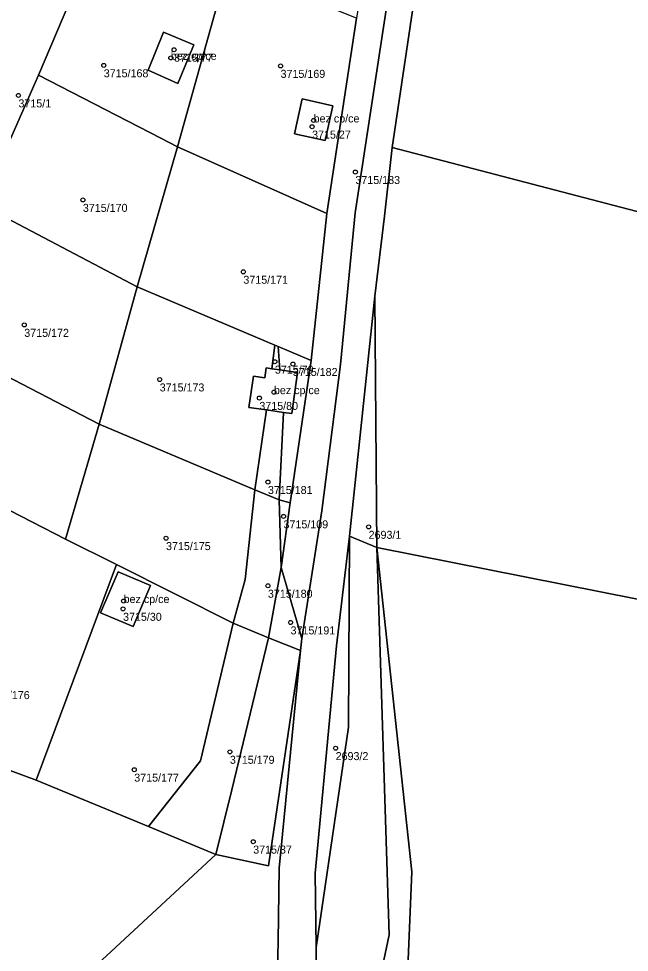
# Model space of a CAD drawing. Extents: x -878211 to -870363, y -1058464 to -1052522.
# Drawn here: x -874162.2 to -874085.9, y -1054827.4 to -1054710.7 of the extents above; entities that cross this region are included whole.
import ezdxf

# ---------------------------------------------------------------- set-up
doc = ezdxf.new("R2010")
doc.units = 0
for name, color, linetype in [('Definiční body', 7, 'Continuous'), ('Polygon budovy', 7, 'Continuous'), ('Polygon parcely', 7, 'Continuous')]:
    doc.layers.add(name, color=color, linetype=linetype)

msp = doc.modelspace()

# ---------------------------------------------------------------- linework, layer by layer
at = {"layer": 'Definiční body'}
for centre in [(-874143.18, -1054715.63994), (-874142.78, -1054714.61994), (-874151.56, -1054716.56994), (-874129.47, -1054716.63994), (-874162.22, -1054720.32994), (-874125.34, -1054723.44994), (-874125.53, -1054724.22994), (-874120.12, -1054729.89994), (-874154.17, -1054733.37994), (-874134.12, -1054742.35994), (-874161.49, -1054748.98994), (-874130.18, -1054753.58994), (-874127.93, -1054753.87994), (-874144.57, -1054755.80994), (-874130.3, -1054757.38994), (-874132.12, -1054758.11994), (-874131.05, -1054768.61994), (-874129.1, -1054772.90994), (-874118.47, -1054774.21994), (-874143.78, -1054775.62994), (-874131.05, -1054781.57994), (-874149.15, -1054784.45994), (-874149.08, -1054783.47994), (-874128.22, -1054786.15994), (-874122.59, -1054801.85994), (-874135.8, -1054802.31994), (-874147.75, -1054804.54994), (-874132.89, -1054813.53994)]:
    msp.add_circle(centre, 0.25, dxfattribs=at)
at = {"layer": 'Polygon budovy'}
for points in [[(-874140.29, -1054713.99), (-874144.09, -1054712.44), (-874146.02, -1054717.19), (-874142.3, -1054718.82)], [(-874127.75, -1054725.14), (-874123.9, -1054725.97), (-874122.95, -1054721.61), (-874126.79, -1054720.76)], [(-874131.28, -1054754.36), (-874131.43, -1054755.6), (-874132.87, -1054755.39), (-874133.42, -1054759.29), (-874131.22, -1054759.61), (-874129.12, -1054759.92), (-874128.07, -1054760.07), (-874127.34, -1054754.93), (-874129.55, -1054754.61), (-874130.57, -1054754.46)], [(-874151.96, -1054784.95), (-874147.9, -1054786.67), (-874145.72, -1054781.55), (-874149.77, -1054779.84)]]:
    msp.add_lwpolyline(points, close=True, dxfattribs=at)
at = {"layer": 'Polygon parcely'}
for points in [[(-874129.41, -1054779.3), (-874126.83, -1054788.14), (-874124.3, -1054772.23), (-874121.99, -1054753.93), (-874120.15, -1054735.01), (-874114.57, -1054698.38), (-874110.2, -1054683.06), (-874106.71, -1054673.78), (-874102.03, -1054662.62), (-874093.66, -1054646.69), (-874088.87, -1054639.32), (-874091.45, -1054637.49), (-874096.77, -1054645.18), (-874104.35, -1054657.59), (-874106.4, -1054661.98), (-874107.75, -1054666.19), (-874113.21, -1054682.34), (-874115.31, -1054688.78), (-874117.87, -1054697.77), (-874119.99, -1054710.68), (-874123.7, -1054735.08), (-874125.65, -1054753.45), (-874128.28, -1054771.2)], [(-874136.07, -1054704.22), (-874143.7, -1054701.02), (-874151.16, -1054697.7), (-874159.73, -1054717.78), (-874144.45, -1054725.67), (-874142.34, -1054726.75)], [(-874123.7, -1054735.08), (-874119.99, -1054710.68), (-874136.07, -1054704.22), (-874142.34, -1054726.75)], [(-874146.02, -1054717.19), (-874144.09, -1054712.44), (-874140.29, -1054713.99), (-874142.3, -1054718.82)], [(-874146.02, -1054717.19), (-874142.3, -1054718.82), (-874140.29, -1054713.99), (-874144.09, -1054712.44)], [(-874142.34, -1054726.75), (-874144.45, -1054725.67), (-874159.73, -1054717.78), (-874166.86, -1054733.98), (-874147.39, -1054744.23)], [(-874122.95, -1054721.61), (-874126.79, -1054720.76), (-874127.75, -1054725.14), (-874123.9, -1054725.97)], [(-874122.95, -1054721.61), (-874123.9, -1054725.97), (-874127.75, -1054725.14), (-874126.79, -1054720.76)], [(-874130.2, -1054751.52), (-874129.79, -1054751.69), (-874125.65, -1054753.45), (-874123.7, -1054735.08), (-874142.34, -1054726.75), (-874147.39, -1054744.23)], [(-874117.43, -1054776.81), (-874075.64, -1054785.06), (-873977.73, -1054810.87), (-873970.35, -1054814.08), (-873967.28, -1054815.42), (-873967.22, -1054812.53), (-873973.61, -1054781.63), (-873977.92, -1054770.01), (-873982.6, -1054761.57), (-874115.52, -1054726.84), (-874116.49, -1054735.41), (-874117.7, -1054745.42)], [(-874152.15, -1054761.4), (-874151.72, -1054759.92), (-874147.39, -1054744.23), (-874166.86, -1054733.98), (-874175.75, -1054749.15)], [(-874130.2, -1054751.52), (-874147.39, -1054744.23), (-874151.72, -1054759.92), (-874152.15, -1054761.4), (-874132.67, -1054769.57), (-874131.22, -1054759.61), (-874133.42, -1054759.29), (-874132.87, -1054755.39), (-874131.43, -1054755.6), (-874131.28, -1054754.36), (-874130.57, -1054754.46)], [(-874120.84, -1054775.38), (-874117.43, -1054776.81), (-874117.7, -1054745.42), (-874118.64, -1054754.46)], [(-874175.75, -1054749.15), (-874177.84, -1054752.71), (-874182.84, -1054762.12), (-874156.35, -1054775.75), (-874152.15, -1054761.4)], [(-874129.55, -1054754.61), (-874129.79, -1054751.69), (-874130.2, -1054751.52), (-874130.57, -1054754.46)], [(-874128.07, -1054760.07), (-874129.12, -1054759.92), (-874129.66, -1054770.83), (-874128.28, -1054771.2), (-874125.65, -1054753.45), (-874129.79, -1054751.69), (-874129.55, -1054754.61), (-874127.34, -1054754.93)], [(-874131.22, -1054759.61), (-874129.12, -1054759.92), (-874128.07, -1054760.07), (-874127.34, -1054754.93), (-874129.55, -1054754.61), (-874130.57, -1054754.46), (-874131.28, -1054754.36), (-874131.43, -1054755.6), (-874132.87, -1054755.39), (-874133.42, -1054759.29)], [(-874129.12, -1054759.92), (-874131.22, -1054759.61), (-874132.67, -1054769.57), (-874129.66, -1054770.83)], [(-874175.1, -1054798.44), (-874170.91, -1054801.8), (-874160.01, -1054805.85), (-874149.95, -1054778.93), (-874156.35, -1054775.75), (-874182.84, -1054762.12), (-874183.59, -1054761.77), (-874194.79, -1054782.09)], [(-874156.35, -1054775.75), (-874149.95, -1054778.93), (-874135.41, -1054786.23), (-874133.91, -1054780.81), (-874132.67, -1054769.57), (-874152.15, -1054761.4)], [(-874130.99, -1054788.06), (-874129.41, -1054779.3), (-874129.66, -1054770.83), (-874132.67, -1054769.57), (-874133.91, -1054780.81), (-874135.41, -1054786.23)], [(-874129.66, -1054770.83), (-874129.41, -1054779.3), (-874128.28, -1054771.2)], [(-874122.6, -1054857), (-874115.9, -1054825.18), (-874117.43, -1054776.81), (-874120.84, -1054775.38), (-874120.99, -1054799.24), (-874125.03, -1054826.74), (-874125.23, -1054843.85), (-874132.23, -1054855.35), (-874138.85, -1054860.59)], [(-874120.99, -1054799.24), (-874120.84, -1054775.38), (-874122.49, -1054789.07), (-874125.14, -1054817.49), (-874125.03, -1054826.74)], [(-873970.35, -1054814.08), (-873977.73, -1054810.87), (-874075.64, -1054785.06), (-874117.43, -1054776.81), (-874113.06, -1054817.3), (-874113.78, -1054834.25), (-874122.6, -1054857), (-874126.37, -1054863.52), (-874135.74, -1054868.23), (-874152.36, -1054870.52), (-874170.68, -1054874.93), (-874179.4, -1054880), (-874190.54, -1054885.64), (-874203.72, -1054900.01), (-874175.39, -1054924.25), (-874158.83, -1054935.07), (-874105.47, -1054960.26), (-874070.31, -1054972.25), (-873978.36, -1054991.8), (-873976.83, -1054993.63), (-873974.59, -1054985.48), (-873969.78, -1054904.71), (-873970.66, -1054886.37)], [(-874117.43, -1054776.81), (-874115.9, -1054825.18), (-874122.6, -1054857), (-874113.78, -1054834.25), (-874113.06, -1054817.3)], [(-874139.46, -1054803.44), (-874135.41, -1054786.23), (-874149.95, -1054778.93), (-874160.01, -1054805.85), (-874145.96, -1054811.66)], [(-874130.99, -1054788.06), (-874126.98, -1054789.66), (-874126.83, -1054788.14), (-874129.41, -1054779.3)], [(-874145.72, -1054781.55), (-874149.77, -1054779.84), (-874151.96, -1054784.95), (-874147.9, -1054786.67)], [(-874145.72, -1054781.55), (-874147.9, -1054786.67), (-874151.96, -1054784.95), (-874149.77, -1054779.84)], [(-874137.55, -1054815.13), (-874135.57, -1054807.05), (-874130.99, -1054788.06), (-874135.41, -1054786.23), (-874139.46, -1054803.44), (-874145.96, -1054811.66)], [(-874130.99, -1054788.06), (-874135.57, -1054807.05), (-874137.55, -1054815.13), (-874130.98, -1054816.56), (-874126.98, -1054789.66)], [(-874177.39, -1054851.99), (-874180.12, -1054856.04), (-874178.59, -1054858.07), (-874186.75, -1054865.9), (-874190.55, -1054871.54), (-874205.83, -1054886.09), (-874193.5, -1054876.81), (-874187.66, -1054874.5), (-874167.4, -1054869.5), (-874153.54, -1054864.5), (-874147.08, -1054861.4), (-874140.7, -1054857.69), (-874134.89, -1054852.62), (-874130.03, -1054841.95), (-874129.8, -1054827.78), (-874129.77, -1054825.95), (-874129.63, -1054816.86), (-874126.98, -1054789.66), (-874130.98, -1054816.56), (-874137.55, -1054815.13)], [(-874160.01, -1054805.85), (-874170.91, -1054801.8), (-874174.9, -1054811.62), (-874175.52, -1054813.3), (-874175.9, -1054814.23), (-874177.5, -1054815.44), (-874191.23, -1054825.79), (-874189.93, -1054835.07), (-874177.39, -1054851.99), (-874137.55, -1054815.13), (-874145.96, -1054811.66)]]:
    msp.add_lwpolyline(points, close=True, dxfattribs=at)
for points in [[(-874166.86, -1054733.98), (-874159.73, -1054717.78), (-874151.16, -1054697.7)], [(-874114.57, -1054698.38), (-874120.15, -1054735.01), (-874121.99, -1054753.93), (-874124.3, -1054772.23), (-874126.83, -1054788.14), (-874126.98, -1054789.66), (-874129.63, -1054816.86), (-874129.77, -1054825.95), (-874129.8, -1054827.78), (-874130.03, -1054841.95), (-874134.89, -1054852.62), (-874140.7, -1054857.69), (-874147.08, -1054861.4), (-874153.54, -1054864.5), (-874167.4, -1054869.5), (-874187.66, -1054874.5), (-874193.5, -1054876.81), (-874205.83, -1054886.09), (-874214.14, -1054895.35)], [(-874112.54, -1054706.63), (-874115.52, -1054726.84), (-873982.6, -1054761.57), (-873984.46, -1054757.08), (-873986.5, -1054748.42), (-873989.14, -1054731.3), (-873988.04, -1054717.67), (-873984.44, -1054701.03)], [(-874203.72, -1054900.01), (-874190.54, -1054885.64), (-874179.4, -1054880), (-874170.68, -1054874.93), (-874152.23, -1054867.55), (-874145.47, -1054864.3), (-874138.85, -1054860.59), (-874132.23, -1054855.35), (-874125.23, -1054843.85), (-874125.03, -1054826.74), (-874125.14, -1054817.49), (-874122.49, -1054789.07), (-874120.84, -1054775.38), (-874118.64, -1054754.46), (-874117.7, -1054745.42), (-874116.49, -1054735.41), (-874115.52, -1054726.84), (-874112.54, -1054706.63)]]:
    msp.add_lwpolyline(points, dxfattribs=at)

# ---------------------------------------------------------------- texts
at = {"layer": 'Definiční body'}
for s, p in [('bez cp/ce', (-874143.18, -1054715.889)), ('3715/77', (-874142.78, -1054716.109)), ('3715/168', (-874151.56, -1054718.059)), ('3715/169', (-874129.47, -1054718.129)), ('3715/1', (-874162.22, -1054721.819)), ('bez cp/ce', (-874125.34, -1054723.7)), ('3715/27', (-874125.53, -1054725.719)), ('3715/183', (-874120.12, -1054731.389)), ('3715/170', (-874154.17, -1054734.869)), ('3715/171', (-874134.12, -1054743.849)), ('3715/172', (-874161.49, -1054750.479)), ('3715/79', (-874130.18, -1054755.079)), ('3715/182', (-874127.93, -1054755.369)), ('3715/173', (-874144.57, -1054757.299)), ('bez cp/ce', (-874130.3, -1054757.639)), ('3715/80', (-874132.12, -1054759.609)), ('3715/181', (-874131.05, -1054770.109)), ('3715/109', (-874129.1, -1054774.399)), ('2693/1', (-874118.47, -1054775.709)), ('3715/175', (-874143.78, -1054777.119)), ('bez cp/ce', (-874149.08, -1054783.73)), ('3715/180', (-874131.05, -1054783.069)), ('3715/30', (-874149.15, -1054785.949)), ('3715/191', (-874128.22, -1054787.649)), ('3715/176', (-874166.39, -1054795.729)), ('3715/179', (-874135.8, -1054803.809)), ('2693/2', (-874122.59, -1054803.349)), ('3715/177', (-874147.75, -1054806.039)), ('3715/37', (-874132.89, -1054815.029))]:
    msp.add_text(s, height=0.999996, dxfattribs=at).set_placement(p)

doc.saveas('drawing.dxf')
